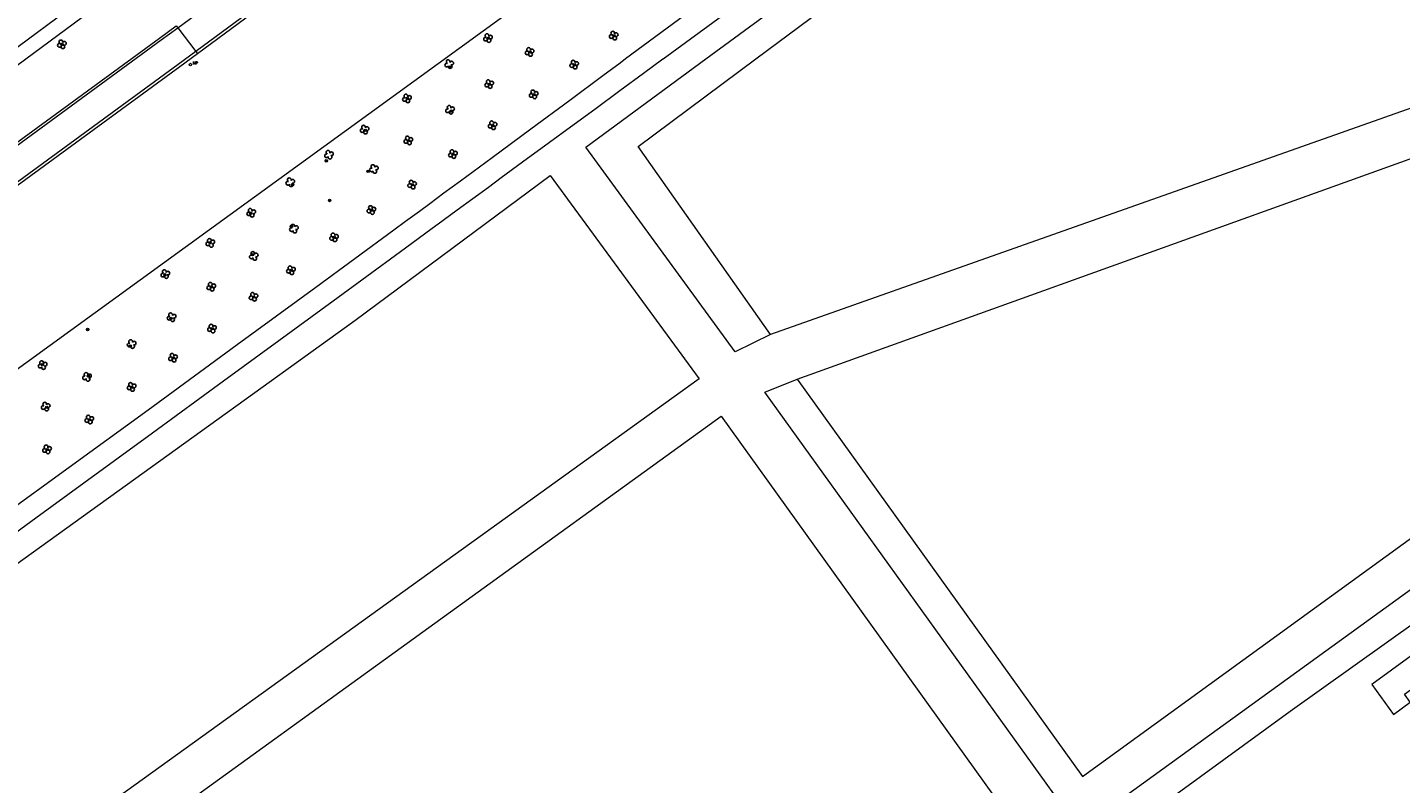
# Model space of a CAD drawing. Header units: metres. Extents: x 138165 to 154469, y 480134 to 494189.
# Tile 424 of 656: x 150610 to 150888, y 483853 to 484006. Entities that reach past the tile are written whole.
import ezdxf

# ---------------------------------------------------------------- set-up
doc = ezdxf.new("R2010")
doc.units = ezdxf.units.M
doc.header["$LTSCALE"] = 0.001
doc.header["$MEASUREMENT"] = 0
doc.layers.add('export', color=7, linetype='Continuous')
doc.layers.add('TOP-L-topo objecten punt', color=7, linetype='Continuous', lineweight=0)
doc.layers.add('TOP-L-topo objecten vlak', color=7, linetype='Continuous', lineweight=0)
doc.styles.add('Style-STANDARD', font='STANDARD.shx')

# ---------------------------------------------------------------- blocks, each defined once
blk = doc.blocks.new('24')
at = {"layer": 'TOP-L-topo objecten punt', "color": 7, "linetype": 'Continuous', "lineweight": 0}
for radius in [0.025, 0.0182, 0.0115, 0.005]:
    blk.add_circle((0, 0), radius, dxfattribs=at)
blk = doc.blocks.new('17')
at = {"layer": 'TOP-L-topo objecten punt', "color": 7, "linetype": 'Continuous', "lineweight": 0}
blk.add_circle((0, 0), 0.025, dxfattribs=at)
at = {"layer": 'TOP-L-topo objecten punt', "color": 7, "linetype": 'Continuous', "lineweight": 0, "style": 'Style-STANDARD'}
blk.add_text('HP', height=0.06, dxfattribs=at).set_placement((0.0483, 0))
blk = doc.blocks.new('SGR-BOOM_GBKN')
for centre, start, end in [((-0.25, -0.1), 67.1244, 157.1244), ((-0.1, 0.25), 157.1244, 247.1244), ((-0.1, 0.25), 337.1244, 157.1244), ((0.25, 0.1), 247.1244, 337.1244), ((-0.25, -0.1), 157.1244, 337.1244), ((0.1, -0.25), 157.1244, 337.1244), ((0.1, -0.25), 337.1244, 67.1244)]:
    blk.add_arc(centre, 0.188, start, end)
at = {"extrusion": (0, 0, -1)}
blk.add_arc((-0.25, 0.1), 0.188, 22.8756, 202.8756, dxfattribs=at)

msp = doc.modelspace()

# ---------------------------------------------------------------- linework, layer by layer
at = {"layer": 'TOP-L-topo objecten vlak', "flags": 128}
for points in [[(150210.66, 483625.3), (150199.23, 483645.56), (150201.48, 483658.88), (150249.47, 483693.09), (150338.78, 483756.99), (150367.68, 483762.87), (150725.31, 484022.66), (150864.73, 484129.62)], [(150882.28, 484112.19), (150879.52, 484110.16), (150755.16, 484017.8), (150731.06, 484000), (150729.92, 483999.16), (150726.39, 483996.53), (150719.7, 483991.57), (150711.81, 483985.73), (150703.94, 483979.91), (150697.51, 483975.16), (150694.15, 483972.69), (150691.25, 483970.54), (150689.15, 483969), (150686.35, 483966.94), (150683.93, 483965.16), (150668.11, 483953.54), (150652.15, 483941.85), (150646.49, 483937.71), (150634.02, 483928.61), (150618, 483916.96), (150604.37, 483907.07)], [(150760.46, 483943.98), (150753.33, 483940.46), (150722.98, 483982.05), (150747.37, 484000), (150786.36, 484028.69), (150880.58, 484097.96), (150943.65, 484008.08), (150936.84, 484006.32)], [(150760.46, 483943.98), (150733.61, 483982.22), (150757.53, 484000), (150878.41, 484089.85), (150936.84, 484006.32)], [(150640.05, 484006.31), (150718.73, 484064.34)], [(150722.27, 484059.51), (150643.74, 484001.53)], [(150644.05, 484001.11), (150722.58, 484059.09)], [(150632.09, 484016.94), (150605.83, 483997.47), (150550.04, 483956.45)], [(150630.39, 484019.36), (150594.48, 483992.73), (150592.12, 483991.06)], [(150599.45, 483898.12), (150611.2, 483906.69), (150620.98, 483913.82), (150634.9, 483923.97), (150649.38, 483934.55), (150660.57, 483942.74), (150671.62, 483950.82), (150685.31, 483960.85), (150691.46, 483965.36), (150693.96, 483967.19), (150696.83, 483969.29), (150703.18, 483973.95), (150705.79, 483975.86), (150710.12, 483979.04), (150715.59, 483983.05), (150719.84, 483986.18), (150724.77, 483989.79), (150729.89, 483993.55), (150734.7, 483997.09), (150738.64, 483999.99), (150738.65, 484000), (150738.66, 484000.01), (150757.87, 484014.1)], [(150557.34, 483946.39), (150636.38, 484004.24), (150639.74, 484006.72)], [(150557.65, 483945.96), (150636.72, 484003.85), (150640.05, 484006.31)], [(150639.74, 484006.72), (150640.05, 484006.31)], [(150640.05, 484006.31), (150643.74, 484001.53)], [(150936.84, 484006.32), (150918.96, 484000), (150760.46, 483943.98)], [(150643.74, 484001.53), (150640.17, 483998.89), (150561.17, 483941.07)], [(150561.48, 483940.64), (150640.47, 483998.47), (150644.05, 484001.11)], [(150643.74, 484001.53), (150644.05, 484001.11)], [(150942.04, 483998.23), (150947.39, 484000), (150949.02, 484000.54), (150949.4, 484000), (150979.75, 483956.74), (150823.3, 483843.37), (150759.33, 483932.25), (150765.9, 483934.86)], [(150765.9, 483934.86), (150823.85, 483854.14), (150968.71, 483959.3), (150942.04, 483998.23)], [(150765.9, 483934.86), (150942.04, 483998.23)], [(150676.01, 483946.79), (150715.7, 483976.31), (150746.01, 483934.99), (150379.83, 483671.23), (150349.83, 483711.9), (150676.01, 483946.79)], [(150988.77, 483955.2), (150983.01, 483950.72), (150866.06, 483867.3), (150769.48, 483796.92)], [(150631.66, 483841.42), (150750.45, 483927.37), (150815.25, 483837.05), (150697.59, 483751.6)], [(150887.05, 483866.74), (150890.45, 483869.22), (150889.28, 483870.84), (150895.2, 483875.15), (150896.38, 483873.53), (150899.78, 483876.01), (150895.37, 483882.07), (150882.64, 483872.8), (150887.05, 483866.74)]]:
    msp.add_lwpolyline(points, dxfattribs=at)

# ---------------------------------------------------------------- block references
at = {"layer": 'export', "xscale": 2, "yscale": 2, "zscale": 2}
for p in [(150728.64, 484004.73), (150616.52, 484002.96), (150703.09, 484004.23), (150711.55, 484001.41), (150695.21, 483998.94), (150720.6, 483998.84), (150703.34, 483994.87), (150686.62, 483991.95), (150712.38, 483992.78), (150695.38, 483989.65), (150678.02, 483985.62), (150704.03, 483986.5), (150686.92, 483983.42), (150670.79, 483980.51), (150695.97, 483980.65), (150679.9, 483977.62), (150662.92, 483974.91), (150687.68, 483974.44), (150654.99, 483968.71), (150679.4, 483969.27), (150663.66, 483965.49), (150671.8, 483963.72), (150646.68, 483962.59), (150655.51, 483959.94), (150637.54, 483956.25), (150663.06, 483957.03), (150646.87, 483953.68), (150655.45, 483951.63), (150638.81, 483947.48), (150647.02, 483945.17), (150630.69, 483942.03), (150612.6, 483937.74), (150639.11, 483939.24), (150621.62, 483935.36), (150630.68, 483933.31), (150613.23, 483929.31), (150622.09, 483926.69), (150613.5, 483920.61)]:
    msp.add_blockref('SGR-BOOM_GBKN', p, dxfattribs=at)
at = {"layer": 'TOP-L-topo objecten punt', "xscale": 10, "yscale": 10, "zscale": 10}
for name, p in [('24', (150616.55, 484002.93)), ('24', (150703.12, 484004.2)), ('24', (150728.67, 484004.7)), ('24', (150711.58, 484001.38)), ('17', (150642.63, 483998.85)), ('24', (150695.39, 483998.34)), ('24', (150720.62, 483998.8)), ('24', (150703.37, 483994.84)), ('24', (150686.72, 483991.95)), ('24', (150712.41, 483992.74)), ('24', (150695.61, 483989.36)), ('24', (150704.05, 483986.47)), ('24', (150678.14, 483985.48)), ('24', (150686.95, 483983.39)), ('24', (150695.99, 483980.62)), ('24', (150670.23, 483979.28)), ('24', (150678.74, 483977.15)), ('24', (150663.39, 483974.41)), ('24', (150687.71, 483974.41)), ('24', (150670.92, 483971.22)), ('24', (150679.43, 483969.24)), ('24', (150654.88, 483968.63)), ('24', (150663.16, 483965.97)), ('24', (150671.83, 483963.69)), ('24', (150646.59, 483962.62)), ('24', (150655.26, 483960.19)), ('24', (150637.47, 483956.09)), ('24', (150663.09, 483957)), ('24', (150646.89, 483953.65)), ('24', (150655.48, 483951.6)), ('24', (150638.69, 483947.26)), ('24', (150621.74, 483944.98)), ('24', (150647.05, 483945.14)), ('24', (150630.4, 483941.64)), ('24', (150639.14, 483939.21)), ('24', (150612.54, 483937.84)), ('24', (150621.89, 483935.56)), ('24', (150630.7, 483933.27)), ('24', (150613.45, 483929.17)), ('24', (150622.12, 483926.66)), ('24', (150613.53, 483920.57))]:
    msp.add_blockref(name, p, dxfattribs=at)

doc.saveas('drawing.dxf')
